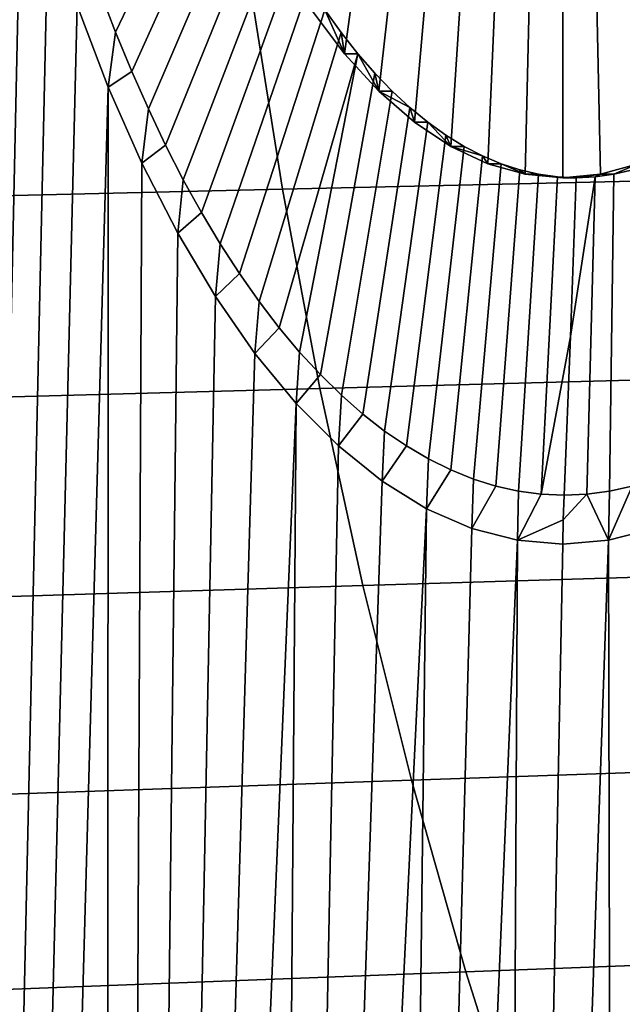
# Model space of a CAD drawing. Header units: metres. Extents: x -240 to 45, y -77 to 27.
# Tile 360 of 656: x -192 to -190.24, y -5.92 to -3.04. Entities that reach past the tile are written whole.
import ezdxf

# ---------------------------------------------------------------- set-up
doc = ezdxf.new("R2010")
doc.units = ezdxf.units.M
doc.layers.add('solid_102011X2', color=7, linetype='CONTINUOUS')

msp = doc.modelspace()

# ---------------------------------------------------------------- linework, layer by layer
at = {"layer": 'solid_102011X2'}
for points in [[(-192.064133, -2.192138, 276.413666), (-191.995499, -2.47293, 276.565552), (-192.071457, -5.905685, 276.397461)], [(-191.448608, -2.328647, 277.671631), (-191.411087, -2.427046, 277.7547), (-191.721497, -3.073951, 277.163544), (-191.766846, -2.955457, 277.063171)], [(-191.411087, -2.427046, 277.7547), (-191.372055, -2.521825, 277.841064), (-191.674377, -3.188345, 277.267792), (-191.721497, -3.073951, 277.163544)], [(-191.918777, -2.741112, 276.735321), (-191.992111, -6.032682, 276.573029), (-192.071457, -5.905685, 276.397461), (-191.995499, -2.47293, 276.565552)], [(-191.331558, -2.612911, 277.930695), (-191.625595, -3.298485, 277.375763), (-191.674377, -3.188345, 277.267792), (-191.372055, -2.521825, 277.841064)], [(-190.985794, -2.65636, 278.799896), (-191.051208, -3.136575, 278.655151), (-191.148193, -3.008517, 278.440552), (-191.071945, -2.535577, 278.609283)], [(-191.289612, -2.700223, 278.023468), (-191.575165, -3.404223, 277.487335), (-191.625595, -3.298485, 277.375763), (-191.331558, -2.612911, 277.930695)], [(-190.895889, -2.759953, 278.998871), (-190.950424, -3.246282, 278.878174), (-191.051208, -3.136575, 278.655151), (-190.985794, -2.65636, 278.799896)], [(-191.246338, -2.783556, 278.119232), (-191.523193, -3.50542, 277.602356), (-191.575165, -3.404223, 277.487335), (-191.289612, -2.700223, 278.023468)], [(-191.834381, -2.995319, 276.922089), (-191.911133, -6.153385, 276.752258), (-191.992111, -6.032682, 276.573029), (-191.918777, -2.741112, 276.735321)], [(-190.802887, -2.845605, 279.204651), (-190.846558, -3.33688, 279.108032), (-190.950424, -3.246282, 278.878174), (-190.895889, -2.759953, 278.998871)], [(-191.201813, -2.862744, 278.217773), (-191.469727, -3.601938, 277.720673), (-191.523193, -3.50542, 277.602356), (-191.246338, -2.783556, 278.119232)], [(-190.707306, -2.912837, 279.416199), (-190.740051, -3.407947, 279.343719), (-190.846558, -3.33688, 279.108032), (-190.802887, -2.845605, 279.204651)], [(-191.156067, -2.937754, 278.319), (-191.414841, -3.69365, 277.842133), (-191.469727, -3.601938, 277.720673), (-191.201813, -2.862744, 278.217773)], [(-191.109131, -3.008506, 278.422882), (-191.358627, -3.780434, 277.966553), (-191.414841, -3.69365, 277.842133), (-191.156067, -2.937754, 278.319)], [(-189.60817, -2.912509, 336.683746), (-191.326004, -2.945004, 335.1474), (-191.23317, -3.533524, 335.059814), (-189.517532, -3.494543, 336.5961)], [(-190.609863, -2.961147, 279.631836), (-190.631699, -3.458977, 279.583496), (-190.740051, -3.407947, 279.343719), (-190.707306, -2.912837, 279.416199)], [(-191.326004, -2.945004, 335.1474), (-193.023926, -2.977845, 333.596619), (-192.928894, -3.572919, 333.509033), (-191.23317, -3.533524, 335.059814)], [(-191.766846, -2.955457, 277.063171), (-191.721497, -3.073951, 277.163544), (-191.742722, -3.234248, 277.124939), (-191.834381, -2.995319, 276.922089)], [(-190.511063, -2.990274, 279.850433), (-190.521988, -3.489732, 279.826263), (-190.631699, -3.458977, 279.583496), (-190.609863, -2.961147, 279.631836)], [(-190.312271, -2.990274, 280.290344), (-190.213486, -2.961147, 280.508942), (-190.19165, -3.458977, 280.557281), (-190.301346, -3.489732, 280.314514)], [(-191.742722, -3.234248, 277.124939), (-191.828522, -6.267758, 276.935059), (-191.911133, -6.153385, 276.752258), (-191.834381, -2.995319, 276.922089)], [(-190.511063, -2.990274, 279.850433), (-190.411667, -3, 280.070404), (-190.411667, -3.5, 280.070404), (-190.521988, -3.489732, 279.826263)], [(-190.411667, -3, 280.070404), (-190.312271, -2.990274, 280.290344), (-190.301346, -3.489732, 280.314514), (-190.411667, -3.5, 280.070404)], [(-191.061127, -3.074813, 278.529114), (-191.301132, -3.862172, 278.09375), (-191.358627, -3.780434, 277.966553), (-191.109131, -3.008506, 278.422882)], [(-191.109131, -3.008506, 278.422882), (-191.148193, -3.008517, 278.440552), (-191.051208, -3.136575, 278.655151)], [(-191.061127, -3.074813, 278.529114), (-191.109131, -3.008506, 278.422882), (-191.051208, -3.136575, 278.655151)], [(-191.721497, -3.073951, 277.163544), (-191.674377, -3.188345, 277.267792), (-191.742722, -3.234248, 277.124939)], [(-191.012146, -3.136565, 278.637482), (-191.242447, -3.938757, 278.223602), (-191.301132, -3.862172, 278.09375), (-191.061127, -3.074813, 278.529114)], [(-191.012146, -3.136565, 278.637482), (-191.061127, -3.074813, 278.529114), (-191.051208, -3.136575, 278.655151)], [(-191.012146, -3.136565, 278.637482), (-191.182648, -4.010088, 278.355927), (-191.242447, -3.938757, 278.223602)], [(-191.012146, -3.136565, 278.637482), (-190.962204, -3.193746, 278.747986), (-191.121826, -4.076068, 278.49054), (-191.182648, -4.010088, 278.355927)], [(-191.012146, -3.136565, 278.637482), (-191.051208, -3.136575, 278.655151), (-190.950424, -3.246282, 278.878174)], [(-190.962204, -3.193746, 278.747986), (-191.012146, -3.136565, 278.637482), (-190.950424, -3.246282, 278.878174)], [(-191.674377, -3.188345, 277.267792), (-191.625595, -3.298485, 277.375763), (-191.644272, -3.456674, 277.342773), (-191.742722, -3.234248, 277.124939)], [(-190.962204, -3.193746, 278.747986), (-190.911377, -3.246269, 278.860474), (-191.060043, -4.136611, 278.627258), (-191.121826, -4.076068, 278.49054)], [(-190.911377, -3.246269, 278.860474), (-190.962204, -3.193746, 278.747986), (-190.950424, -3.246282, 278.878174)], [(-191.742722, -3.234248, 277.124939), (-191.744431, -6.375589, 277.121124), (-191.828522, -6.267758, 276.935059)], [(-191.644272, -3.456674, 277.342773), (-191.65892, -6.476822, 277.310364), (-191.744431, -6.375589, 277.121124), (-191.742722, -3.234248, 277.124939)], [(-190.911377, -3.246269, 278.860474), (-190.859772, -3.293999, 278.97467), (-190.997391, -4.191633, 278.7659), (-191.060043, -4.136611, 278.627258)], [(-190.859772, -3.293999, 278.97467), (-190.911377, -3.246269, 278.860474), (-190.950424, -3.246282, 278.878174)], [(-190.859772, -3.293999, 278.97467), (-190.950424, -3.246282, 278.878174), (-190.846558, -3.33688, 279.108032)], [(-191.625595, -3.298485, 277.375763), (-191.575165, -3.404223, 277.487335), (-191.644272, -3.456674, 277.342773)], [(-190.859772, -3.293999, 278.97467), (-190.807495, -3.336876, 279.090363), (-190.93396, -4.241063, 278.906281), (-190.997391, -4.191633, 278.7659)], [(-190.807495, -3.336876, 279.090363), (-190.859772, -3.293999, 278.97467), (-190.846558, -3.33688, 279.108032)], [(-190.807495, -3.336876, 279.090363), (-190.754532, -3.374879, 279.20755), (-190.869827, -4.284834, 279.048187), (-190.93396, -4.241063, 278.906281)], [(-190.807495, -3.336876, 279.090363), (-190.846558, -3.33688, 279.108032), (-190.740051, -3.407947, 279.343719)], [(-190.754532, -3.374879, 279.20755), (-190.807495, -3.336876, 279.090363), (-190.740051, -3.407947, 279.343719)], [(-190.754532, -3.374879, 279.20755), (-190.701004, -3.407939, 279.326019), (-190.805069, -4.322887, 279.191498), (-190.869827, -4.284834, 279.048187)], [(-190.701004, -3.407939, 279.326019), (-190.754532, -3.374879, 279.20755), (-190.740051, -3.407947, 279.343719)], [(-191.575165, -3.404223, 277.487335), (-191.523193, -3.50542, 277.602356), (-191.539536, -3.661471, 277.574554), (-191.644272, -3.456674, 277.342773)], [(-190.701004, -3.407939, 279.326019), (-190.647003, -3.435981, 279.445496), (-190.739792, -4.355171, 279.335938), (-190.805069, -4.322887, 279.191498)], [(-190.647003, -3.435981, 279.445496), (-190.701004, -3.407939, 279.326019), (-190.740051, -3.407947, 279.343719)], [(-190.647003, -3.435981, 279.445496), (-190.740051, -3.407947, 279.343719), (-190.631699, -3.458977, 279.583496)], [(-191.539536, -3.661471, 277.574554), (-191.572098, -6.571285, 277.502502), (-191.65892, -6.476822, 277.310364), (-191.644272, -3.456674, 277.342773)], [(-190.647003, -3.435981, 279.445496), (-190.592636, -3.458977, 279.565826), (-190.674057, -4.381644, 279.481384), (-190.739792, -4.355171, 279.335938)], [(-190.592636, -3.458977, 279.565826), (-190.647003, -3.435981, 279.445496), (-190.631699, -3.458977, 279.583496)], [(-190.592636, -3.458977, 279.565826), (-190.537903, -3.476905, 279.686951), (-190.607986, -4.40227, 279.627594), (-190.674057, -4.381644, 279.481384)], [(-190.592636, -3.458977, 279.565826), (-190.631699, -3.458977, 279.583496), (-190.521988, -3.489732, 279.826263)], [(-190.537903, -3.476905, 279.686951), (-190.482925, -3.489731, 279.808594), (-190.541656, -4.417021, 279.774414), (-190.607986, -4.40227, 279.627594)], [(-190.537903, -3.476905, 279.686951), (-190.592636, -3.458977, 279.565826), (-190.521988, -3.489732, 279.826263)], [(-190.482925, -3.489731, 279.808594), (-190.537903, -3.476905, 279.686951), (-190.521988, -3.489732, 279.826263)], [(-190.262268, -3.489731, 280.296875), (-190.301346, -3.489732, 280.314514), (-190.19165, -3.458977, 280.557281)], [(-190.207306, -3.476905, 280.418518), (-190.209076, -4.402268, 280.510345), (-190.275421, -4.41702, 280.363556), (-190.262268, -3.489731, 280.296875)], [(-190.207306, -3.476905, 280.418518), (-190.262268, -3.489731, 280.296875), (-190.19165, -3.458977, 280.557281)], [(-191.523193, -3.50542, 277.602356), (-191.469727, -3.601938, 277.720673), (-191.539536, -3.661471, 277.574554)], [(-189.517532, -3.494543, 336.5961), (-191.23317, -3.533524, 335.059814), (-191.123535, -4.116572, 334.95636), (-189.410507, -4.071171, 336.492615)], [(-190.482925, -3.489731, 279.808594), (-190.427811, -3.497432, 279.930573), (-190.475128, -4.425879, 279.9216), (-190.541656, -4.417021, 279.774414)], [(-190.482925, -3.489731, 279.808594), (-190.521988, -3.489732, 279.826263), (-190.411667, -3.5, 280.070404)], [(-190.427811, -3.497432, 279.930573), (-190.482925, -3.489731, 279.808594), (-190.411667, -3.5, 280.070404)], [(-190.389404, -3.964471, 280.060333), (-190.475128, -4.425879, 279.9216), (-190.427811, -3.497432, 279.930573), (-190.372604, -3.5, 280.052734)], [(-190.427811, -3.497432, 279.930573), (-190.411667, -3.5, 280.070404), (-190.372604, -3.5, 280.052734)], [(-190.372604, -3.5, 280.052734), (-190.411667, -3.5, 280.070404), (-190.301346, -3.489732, 280.314514)], [(-190.389404, -3.964471, 280.060333), (-190.317398, -3.497432, 280.174896), (-190.341934, -4.425879, 280.21637), (-190.408539, -4.428833, 280.06897)], [(-190.389404, -3.964471, 280.060333), (-190.372604, -3.5, 280.052734), (-190.317398, -3.497432, 280.174896)], [(-190.317398, -3.497432, 280.174896), (-190.372604, -3.5, 280.052734), (-190.301346, -3.489732, 280.314514)], [(-190.262268, -3.489731, 280.296875), (-190.275421, -4.41702, 280.363556), (-190.341934, -4.425879, 280.21637), (-190.317398, -3.497432, 280.174896)], [(-190.262268, -3.489731, 280.296875), (-190.317398, -3.497432, 280.174896), (-190.301346, -3.489732, 280.314514)], [(-191.23317, -3.533524, 335.059814), (-192.928894, -3.572919, 333.509033), (-192.816666, -4.162456, 333.40564), (-191.123535, -4.116572, 334.95636)], [(-191.469727, -3.601938, 277.720673), (-191.414841, -3.69365, 277.842133), (-191.429047, -3.847615, 277.819061), (-191.539536, -3.661471, 277.574554)], [(-191.429047, -3.847615, 277.819061), (-191.484055, -6.658901, 277.697296), (-191.572098, -6.571285, 277.502502), (-191.539536, -3.661471, 277.574554)], [(-191.414841, -3.69365, 277.842133), (-191.358627, -3.780434, 277.966553), (-191.429047, -3.847615, 277.819061)], [(-191.358627, -3.780434, 277.966553), (-191.301132, -3.862172, 278.09375), (-191.313354, -4.01414, 278.075043), (-191.429047, -3.847615, 277.819061)], [(-191.313354, -4.01414, 278.075043), (-191.394897, -6.739562, 277.894623), (-191.484055, -6.658901, 277.697296), (-191.429047, -3.847615, 277.819061)], [(-191.301132, -3.862172, 278.09375), (-191.242447, -3.938757, 278.223602), (-191.313354, -4.01414, 278.075043)], [(-191.242447, -3.938757, 278.223602), (-191.182648, -4.010088, 278.355927), (-191.193115, -4.160147, 278.341156), (-191.313354, -4.01414, 278.075043)], [(-190.389404, -3.964471, 280.060333), (-190.408539, -4.428833, 280.06897), (-190.475128, -4.425879, 279.9216)], [(-191.193115, -4.160147, 278.341156), (-191.304749, -6.81317, 278.094116), (-191.394897, -6.739562, 277.894623), (-191.313354, -4.01414, 278.075043)], [(-191.182648, -4.010088, 278.355927), (-191.121826, -4.076068, 278.49054), (-191.193115, -4.160147, 278.341156)], [(-191.121826, -4.076068, 278.49054), (-191.060043, -4.136611, 278.627258), (-191.068909, -4.28492, 278.615997), (-191.193115, -4.160147, 278.341156)], [(-189.410507, -4.071171, 336.492615), (-191.123535, -4.116572, 334.95636), (-190.997284, -4.693252, 334.83725), (-189.287247, -4.641506, 336.373444)], [(-191.123535, -4.116572, 334.95636), (-192.816666, -4.162456, 333.40564), (-192.687424, -4.745548, 333.28653), (-190.997284, -4.693252, 334.83725)], [(-191.060043, -4.136611, 278.627258), (-190.997391, -4.191633, 278.7659), (-191.068909, -4.28492, 278.615997)], [(-191.193115, -4.160147, 278.341156), (-191.213638, -6.879671, 278.295715), (-191.304749, -6.81317, 278.094116)], [(-191.068909, -4.28492, 278.615997), (-191.121735, -6.938969, 278.499084), (-191.213638, -6.879671, 278.295715), (-191.193115, -4.160147, 278.341156)], [(-190.997391, -4.191633, 278.7659), (-190.93396, -4.241063, 278.906281), (-190.941299, -4.387901, 278.898407), (-191.068909, -4.28492, 278.615997)], [(-190.93396, -4.241063, 278.906281), (-190.869827, -4.284834, 279.048187), (-190.941299, -4.387901, 278.898407)], [(-190.941299, -4.387901, 278.898407), (-191.029068, -6.991042, 278.704132), (-191.121735, -6.938969, 278.499084), (-191.068909, -4.28492, 278.615997)], [(-190.869827, -4.284834, 279.048187), (-190.805069, -4.322887, 279.191498), (-190.810898, -4.468543, 279.186951), (-190.941299, -4.387901, 278.898407)], [(-190.805069, -4.322887, 279.191498), (-190.739792, -4.355171, 279.335938), (-190.810898, -4.468543, 279.186951)], [(-190.739792, -4.355171, 279.335938), (-190.674057, -4.381644, 279.481384), (-190.678558, -4.526332, 279.479797), (-190.810898, -4.468543, 279.186951)], [(-190.810898, -4.468543, 279.186951), (-190.935806, -7.035803, 278.910553), (-191.029068, -6.991042, 278.704132), (-190.941299, -4.387901, 278.898407)], [(-190.674057, -4.381644, 279.481384), (-190.607986, -4.40227, 279.627594), (-190.678558, -4.526332, 279.479797)], [(-190.607986, -4.40227, 279.627594), (-190.541656, -4.417021, 279.774414), (-190.545181, -4.560988, 279.774933), (-190.678558, -4.526332, 279.479797)], [(-190.209076, -4.402268, 280.510345), (-190.144775, -4.52633, 280.661011), (-190.278152, -4.560987, 280.365845)], [(-190.275421, -4.41702, 280.363556), (-190.209076, -4.402268, 280.510345), (-190.278152, -4.560987, 280.365845)], [(-190.541656, -4.417021, 279.774414), (-190.475128, -4.425879, 279.9216), (-190.545181, -4.560988, 279.774933)], [(-190.475128, -4.425879, 279.9216), (-190.408539, -4.428833, 280.06897), (-190.410889, -4.500645, 280.070038), (-190.545181, -4.560988, 279.774933)], [(-190.410889, -4.500645, 280.070038), (-190.341934, -4.425879, 280.21637), (-190.278152, -4.560987, 280.365845), (-190.411667, -4.572498, 280.070404)], [(-190.410889, -4.500645, 280.070038), (-190.408539, -4.428833, 280.06897), (-190.341934, -4.425879, 280.21637)], [(-190.341934, -4.425879, 280.21637), (-190.275421, -4.41702, 280.363556), (-190.278152, -4.560987, 280.365845)], [(-190.810898, -4.468543, 279.186951), (-190.841949, -7.07324, 279.118225), (-190.935806, -7.035803, 278.910553)], [(-190.678558, -4.526332, 279.479797), (-190.747681, -7.103287, 279.326813), (-190.841949, -7.07324, 279.118225), (-190.810898, -4.468543, 279.186951)], [(-190.410889, -4.500645, 280.070038), (-190.411667, -4.572498, 280.070404), (-190.545181, -4.560988, 279.774933)], [(-190.545181, -4.560988, 279.774933), (-190.65303, -7.125937, 279.536285), (-190.747681, -7.103287, 279.326813), (-190.678558, -4.526332, 279.479797)], [(-190.278152, -4.560987, 280.365845), (-190.144775, -4.52633, 280.661011), (-190.177994, -7.127444, 280.587494), (-190.272919, -7.142056, 280.377441)], [(-190.545181, -4.560988, 279.774933), (-190.558151, -7.141145, 279.746246), (-190.65303, -7.125937, 279.536285)], [(-190.411667, -4.572498, 280.070404), (-190.463089, -7.14891, 279.956604), (-190.558151, -7.141145, 279.746246), (-190.545181, -4.560988, 279.774933)], [(-190.278152, -4.560987, 280.365845), (-190.367981, -7.14921, 280.167084), (-190.463089, -7.14891, 279.956604), (-190.411667, -4.572498, 280.070404)], [(-190.278152, -4.560987, 280.365845), (-190.272919, -7.142056, 280.377441), (-190.367981, -7.14921, 280.167084)], [(-189.287247, -4.641506, 336.373444), (-190.997284, -4.693252, 334.83725), (-190.85463, -5.262669, 334.702637), (-189.147964, -5.204665, 336.238739)], [(-190.997284, -4.693252, 334.83725), (-192.687424, -4.745548, 333.28653), (-192.541397, -5.32129, 333.151947), (-190.85463, -5.262669, 334.702637)], [(-189.147964, -5.204665, 336.238739), (-190.85463, -5.262669, 334.702637), (-190.69574, -5.823938, 334.552734), (-188.992859, -5.759771, 336.088776)], [(-190.85463, -5.262669, 334.702637), (-192.541397, -5.32129, 333.151947), (-192.378754, -5.888786, 333.002075), (-190.69574, -5.823938, 334.552734)], [(-188.992859, -5.759771, 336.088776), (-190.69574, -5.823938, 334.552734), (-190.520905, -6.376197, 334.387787), (-188.822174, -6.305974, 335.923737)], [(-190.69574, -5.823938, 334.552734), (-192.378754, -5.888786, 333.002075), (-192.199799, -6.447165, 332.837189), (-190.520905, -6.376197, 334.387787)], [(-192.043045, -6.007854, 276.467743), (-192.071457, -5.905685, 276.397461), (-191.992111, -6.032682, 276.573029)]]:
    msp.add_3dface(points, dxfattribs=at)

doc.saveas('drawing.dxf')
